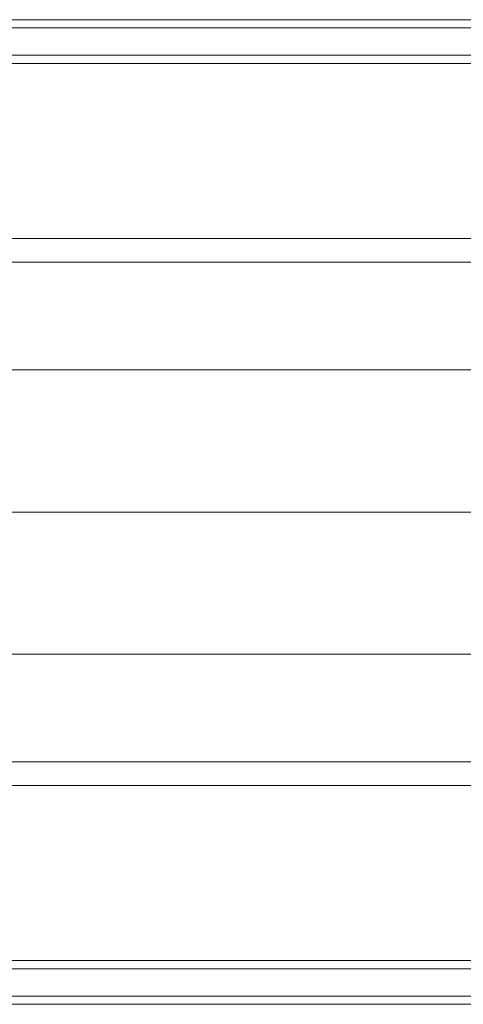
# Model space of a CAD drawing. Header units: millimetres. Extents: x -2233 to 61924, y -68080 to 6847.
# Tile 500 of 656: x 20576 to 20981, y -18450 to -17550. Entities that reach past the tile are written whole.
import ezdxf

# ---------------------------------------------------------------- set-up
doc = ezdxf.new("R2010")
doc.units = ezdxf.units.MM
doc.layers.add('superior_C02', color=7, linetype='Continuous', lineweight=0)

msp = doc.modelspace()

# ---------------------------------------------------------------- linework, layer by layer
at = {"layer": 'superior_C02'}
for p, q in [((21630.207, -17550), (20484.747, -17550)), ((20496.669, -17550), (21642.129, -17550)), ((21685.346, -17550), (20539.887, -17550)), ((20554.789, -17550), (21700.249, -17550)), ((21629.513, -17557.5), (20540.683, -17557.5)), ((20553.993, -17557.5), (21642.823, -17557.5)), ((20540.683, -17582.5), (21629.513, -17582.5)), ((20553.993, -17582.5), (21642.823, -17582.5)), ((20484.747, -17590), (21630.207, -17590)), ((20496.669, -17590), (21642.129, -17590)), ((20539.887, -17590), (21685.346, -17590)), ((20554.789, -17590), (21700.249, -17590)), ((15575.415, -17750), (24634.01, -17750)), ((24635.508, -17750), (15576.913, -17750)), ((20096.643, -17771.702), (21032.6, -17771.702)), ((21034.379, -17771.702), (20098.422, -17771.702)), ((20117.046, -17870), (21053.003, -17870)), ((21054.781, -17870), (20118.824, -17870)), ((20117.046, -18000), (21053.003, -18000)), ((21054.781, -18000), (20118.824, -18000)), ((20117.046, -18130), (21053.003, -18130)), ((21054.781, -18130), (20118.824, -18130)), ((21032.6, -18228.298), (20096.643, -18228.298)), ((20098.422, -18228.298), (21034.379, -18228.298)), ((24634.01, -18250), (15575.415, -18250)), ((15576.913, -18250), (24635.508, -18250)), ((21630.207, -18410), (20484.747, -18410)), ((20496.669, -18410), (21642.129, -18410)), ((21685.346, -18410), (20539.887, -18410)), ((20554.789, -18410), (21700.249, -18410)), ((21629.513, -18417.5), (20540.683, -18417.5)), ((20553.993, -18417.5), (21642.823, -18417.5)), ((20484.747, -18450), (21630.207, -18450)), ((20496.669, -18450), (21642.129, -18450)), ((20539.887, -18450), (21685.346, -18450)), ((20540.683, -18442.5), (21629.513, -18442.5)), ((20553.993, -18442.5), (21642.823, -18442.5)), ((20554.789, -18450), (21700.249, -18450))]:
    msp.add_line(p, q, dxfattribs=at)

doc.saveas('drawing.dxf')
